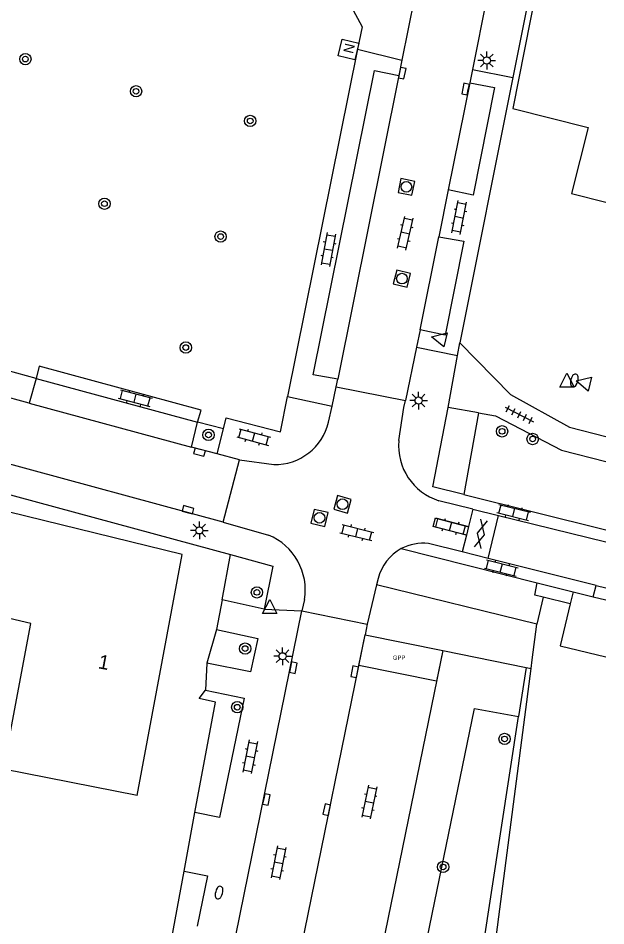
# Model space of a CAD drawing. Extents: x 124000 to 128010, y 398999 to 403000.
# Drawn here: x 127958.6 to 128000, y 399703.7 to 399767.5 of the extents above; entities that cross this region are included whole.
import ezdxf

# ---------------------------------------------------------------- set-up
doc = ezdxf.new("R2010")
doc.units = 0
for name, color, linetype in [('bp-grn-parkeervak', 7, 'Continuous'), ('gg-afsc-hekwerk', 7, 'Continuous'), ('gg-anno-huisnummerreeks BGT', 7, 'Continuous'), ('gg-bbg-gedigitaliseerde bebouwing', 7, 'Continuous'), ('gg-bbg-hoofdgebouw', 7, 'Continuous'), ('gg-knt-verharding', 7, 'Continuous'), ('gg-knt-verharding nz', 7, 'Continuous'), ('gt-grn-groengrens', 7, 'Continuous'), ('gt-grn-vlakafsluiter', 7, 'Continuous'), ('gt-grn-weggrens', 7, 'Continuous'), ('gt-symb-boom', 7, 'Continuous'), ('gt-symb-brandkraan', 7, 'Continuous'), ('gt-symb-gesloten verharding', 7, 'Continuous'), ('gt-symb-klinker verharding', 7, 'Continuous'), ('gt-symb-kolk', 7, 'Continuous'), ('gt-symb-lichtmast', 7, 'Continuous'), ('gt-symb-nortonput', 7, 'Continuous'), ('gt-symb-rioolschacht', 7, 'Continuous'), ('gt-symb-tegel verharding', 7, 'Continuous'), ('gt-symb-waterafsluiter', 7, 'Continuous'), ('kenmerkpunt gehandicapten parkeerplaats', 7, 'Continuous')]:
    doc.layers.add(name, color=color, linetype=linetype)

# ---------------------------------------------------------------- blocks, each defined once
blk = doc.blocks.new('gt0-KOLK')
at = {"layer": 'gt-symb-kolk'}
blk.add_lwpolyline([(0, 0), (0.375, 0), (0.375, 0.4), (-0.375, 0.4), (-0.375, 0), (0, 0)], dxfattribs=at)
blk = doc.blocks.new('gt0-LMAST')
at = {"layer": 'gt-symb-lichtmast'}
for p, q in [((-0.182, 0.173), (-0.447, 0.438)), ((-0.005, 0.246), (-0.005, 0.621)), ((0.172, 0.173), (0.437, 0.438)), ((-0.255, -0.004), (-0.63, -0.004)), ((-0.182, -0.181), (-0.447, -0.446)), ((-0.005, -0.254), (-0.005, -0.629)), ((0.437, -0.446), (0.172, -0.181)), ((0.245, -0.004), (0.62, -0.004))]:
    blk.add_line(p, q, dxfattribs=at)
blk.add_circle((-0.005, -0.004), 0.25, dxfattribs=at)
blk = doc.blocks.new('gt0-BOOM')
at = {"layer": 'gt-symb-boom'}
for radius in [0.4, 0.2]:
    blk.add_circle((0, 0), radius, dxfattribs=at)
blk = doc.blocks.new('gt0-KL1')
at = {"layer": 'gt-symb-klinker verharding'}
for p, q in [((-1.15, 0.3), (1.15, 0.3)), ((-1, -0.3), (-1, 0.3)), ((-0.5, 0.3), (-0.5, 0.45)), ((0, -0.3), (0, 0.3)), ((0.5, 0.3), (0.5, 0.45)), ((1, -0.3), (1, 0.3)), ((-1.15, -0.3), (1.15, -0.3)), ((-0.5, -0.45), (-0.5, -0.3)), ((0.5, -0.45), (0.5, -0.3))]:
    blk.add_line(p, q, dxfattribs=at)
blk = doc.blocks.new('gt0-NPUT')
at = {"layer": 'gt-symb-nortonput'}
blk.add_lwpolyline([(-0.566, -0.608), (-0.566, 0.592), (0.634, 0.592), (0.634, -0.608)], close=True, dxfattribs=at)
blk.add_text('N', height=0.7, dxfattribs=at).set_placement((-0.221, -0.381))
blk = doc.blocks.new('gt0-WAFSL')
at = {"layer": 'gt-symb-waterafsluiter'}
for p, q in [((-0.5, -0.333), (0, 0.667)), ((0, 0.667), (0.5, -0.333)), ((0.5, -0.333), (-0.5, -0.333))]:
    blk.add_line(p, q, dxfattribs=at)
blk = doc.blocks.new('gt0-RS')
at = {"layer": 'gt-symb-rioolschacht'}
blk.add_lwpolyline([(-0.5, -0.5), (0.5, -0.5), (0.5, 0.5), (-0.5, 0.5)], close=True, dxfattribs=at)
blk.add_circle((0, 0), 0.375, dxfattribs=at)
blk = doc.blocks.new('gt0-BR')
at = {"layer": 'gt-symb-brandkraan'}
for centre, radius, start, end in [((-0.244, 0), 0.206, 107.56694, 252.43307), ((0.599, -2.664), 3, 106.89205, 107.56694), ((0, -0.691), 0.938, 73.10799, 106.89205), ((-0.599, -2.664), 3, 72.43309, 73.10799), ((0.244, 0), 0.206, 287.56695, 72.43309), ((0.599, 2.664), 3, 252.43307, 253.10797), ((0, 0.691), 0.938, 253.10797, 286.89206), ((-0.599, 2.664), 3, 286.89206, 287.56695)]:
    blk.add_arc(centre, radius, start, end, dxfattribs=at)
blk = doc.blocks.new('gt0-TEG1')
at = {"layer": 'gt-symb-tegel verharding'}
for p, q in [((-1.125, 0), (1.125, 0)), ((-0.9, -0.25), (-0.9, 0.25)), ((-0.45, -0.25), (-0.45, 0.25)), ((0, -0.25), (0, 0.25)), ((0.45, -0.25), (0.45, 0.25)), ((0.9, -0.25), (0.9, 0.25))]:
    blk.add_line(p, q, dxfattribs=at)
blk = doc.blocks.new('gt0-GESVH1')
at = {"layer": 'gt-symb-gesloten verharding'}
for p, q in [((-0.992, -0.261), (0.008, 0.239)), ((0.008, -0.261), (-0.992, 0.239)), ((0.008, 0.239), (1.008, -0.261)), ((1.008, 0.239), (0.008, -0.261))]:
    blk.add_line(p, q, dxfattribs=at)

msp = doc.modelspace()

# ---------------------------------------------------------------- linework, layer by layer
at = {"layer": 'bp-grn-parkeervak'}
msp.add_lwpolyline([(127982.622, 399721.987), (127983.062, 399724.143), (127988.519, 399723.037), (127988.078, 399720.882), (127982.622, 399721.987)], dxfattribs=at)
at = {"layer": 'gg-afsc-hekwerk'}
for p, q in [((127970.308, 399707.497), (127971.074, 399711.633)), ((127965.554, 399681.856), (127970.308, 399707.497))]:
    msp.add_line(p, q, dxfattribs=at)
msp.add_lwpolyline([(127971.074, 399711.633), (127972.513, 399719.392), (127971.381, 399719.66)], dxfattribs=at)
at = {"layer": 'gg-bbg-gedigitaliseerde bebouwing'}
msp.add_lwpolyline([(127967.02, 399712.84), (127957.591, 399714.694), (127959.533, 399724.933), (127949.388, 399727.304), (127949.011, 399725.771)], dxfattribs=at)
at = {"layer": 'gg-bbg-hoofdgebouw'}
msp.add_lwpolyline([(127967.02, 399712.84), (127970.17, 399729.79), (127955.518, 399733.389)], dxfattribs=at)
at = {"layer": 'gg-knt-verharding'}
for p, q in [((127994.732, 399784.548), (127990.603, 399763.919)), ((127986.681, 399769.71), (127985.647, 399764.582)), ((127982.527, 399765.353), (127977.598, 399740.919)), ((127985.647, 399764.582), (127985.428, 399763.498)), ((127993.461, 399763.364), (127989.731, 399744.692)), ((127990.603, 399763.919), (127990.416, 399762.987)), ((127988.908, 399755.443), (127988.242, 399752.147)), ((127986.932, 399745.598), (127986.679, 399744.39)), ((127973.062, 399732.073), (127925.627, 399744.934)), ((127986.679, 399744.39), (127985.892, 399740.624)), ((127989.568, 399743.801), (127989.731, 399744.692)), ((127988.898, 399740.131), (127989.568, 399743.801)), ((127959.897, 399742.184), (127959.416, 399740.448)), ((127959.897, 399742.184), (127971.268, 399739.093)), ((127981.016, 399741.584), (127981.13, 399742.119)), ((127959.416, 399740.448), (127956.682, 399741.184)), ((127980.725, 399740.22), (127981.016, 399741.584)), ((127981.016, 399741.584), (127985.892, 399740.624)), ((127980.487, 399739.106), (127980.725, 399740.22)), ((127991.043, 399739.752), (127988.898, 399740.131)), ((127970.83, 399737.345), (127971.268, 399739.093)), ((127972.631, 399736.87), (127973.08, 399738.639)), ((127972.631, 399736.87), (127970.83, 399737.345)), ((127974.221, 399736.442), (127972.631, 399736.87)), ((127973.062, 399732.073), (127974.221, 399736.442)), ((127974.221, 399736.442), (127976.627, 399736.113)), ((127990.008, 399734.01), (128000, 399731.532)), ((127990.638, 399732.984), (127988.246, 399733.575)), ((127990.638, 399732.984), (127990.338, 399731.771)), ((127990.638, 399732.984), (127992.451, 399732.539)), ((127973.062, 399732.073), (127976.26, 399731.153)), ((127991.728, 399729.515), (127992.451, 399732.539)), ((127992.451, 399732.539), (128000, 399730.688)), ((127990.338, 399731.771), (127990.186, 399731.152)), ((127990.186, 399731.152), (127989.895, 399729.975)), ((127985.603, 399730.201), (127995.173, 399727.806)), ((127989.895, 399729.975), (127987.515, 399730.56)), ((127972.986, 399726.593), (127973.58, 399729.784)), ((127991.728, 399729.515), (127989.895, 399729.975)), ((127999.314, 399727.613), (127991.728, 399729.515)), ((127983.864, 399727.646), (127983.206, 399724.884)), ((127983.974, 399728.091), (127983.864, 399727.646)), ((127995.173, 399727.806), (127997.702, 399727.173)), ((127999.118, 399726.819), (127999.314, 399727.613)), ((127997.702, 399727.173), (127997.497, 399726.317)), ((127997.702, 399727.173), (127999.118, 399726.819)), ((127972.986, 399726.593), (127972.597, 399724.504)), ((127975.94, 399725.944), (127972.986, 399726.593)), ((127978.789, 399726.615), (127978.607, 399725.825)), ((127997.497, 399726.317), (127996.788, 399723.357)), ((127999.118, 399726.819), (128000, 399726.602)), ((127978.607, 399725.825), (127983.206, 399724.884)), ((127972.597, 399724.504), (127971.924, 399722.146)), ((127983.206, 399724.884), (127983.062, 399724.143)), ((127983.062, 399724.143), (127988.519, 399723.037)), ((127988.519, 399723.037), (127983.123, 399696.691)), ((127971.924, 399722.146), (127971.815, 399720.248))]:
    msp.add_line(p, q, dxfattribs=at)
for points in [[(127996.758, 399777.935), (127995.08, 399778.275), (127994.51, 399775.626), (127995.853, 399775.342), (127993.461, 399763.364)], [(127981.262, 399769.893), (127982.843, 399766.917), (127982.527, 399765.353)], [(127981.13, 399742.119), (127979.387, 399742.428), (127983.721, 399763.839), (127985.428, 399763.498)], [(127990.416, 399762.987), (127992.161, 399762.65), (127990.667, 399755.074), (127988.908, 399755.443)], [(127988.242, 399752.147), (127989.995, 399751.848), (127988.687, 399745.214), (127986.932, 399745.598)], [(127989.731, 399744.692), (127993.295, 399741.054), (127997.445, 399738.747), (128000, 399738.095)], [(127971.268, 399739.093), (127971.513, 399739.939), (127960.106, 399743.045), (127959.897, 399742.184)], [(127973.08, 399738.639), (127973.275, 399739.407), (127977.092, 399738.41), (127977.598, 399740.919)], [(127985.427, 399737.802), (127985.79, 399740.127), (127985.892, 399740.624)], [(127990.008, 399734.01), (127987.817, 399734.554), (127988.898, 399740.131)], [(127991.043, 399739.752), (127992.234, 399739.541), (127996.888, 399737.135), (128000, 399736.336)], [(127955.518, 399733.389), (127955.818, 399734.607), (127973.58, 399729.784)], [(127990.186, 399731.152), (127987.835, 399731.749), (127988, 399732.368), (127990.338, 399731.771)], [(127973.58, 399729.784), (127976.56, 399728.975), (127975.94, 399725.944)], [(127967.588, 399672.167), (127973.945, 399702.981), (127978.607, 399725.825)], [(127972.597, 399724.504), (127975.508, 399723.888), (127974.996, 399721.521), (127971.924, 399722.146)], [(127971.815, 399720.248), (127974.543, 399719.675), (127972.807, 399711.292), (127971.074, 399711.633)], [(127970.308, 399707.497), (127971.965, 399707.169), (127971.235, 399703.633)]]:
    msp.add_lwpolyline(points, dxfattribs=at)
for centre, radius, start, end in [((127976.685, 399740.023), 3.911, 269.1451, 346.43408), ((127989.46, 399737.438), 4.049, 174.84455, 252.55435), ((127974.659, 399727.287), 4.185, 350.7596, 67.50172), ((127987.132, 399727.337), 3.246, 118.08978, 166.57122), ((127987.134, 399727.319), 3.263, 83.29074, 117.97752)]:
    msp.add_arc(centre, radius, start, end, dxfattribs=at)
at = {"layer": 'gg-knt-verharding nz'}
for p, q in [((127985.428, 399763.498), (127981.13, 399742.119)), ((127990.416, 399762.987), (127988.908, 399755.443)), ((127986.932, 399745.598), (127988.242, 399752.147)), ((127959.416, 399740.448), (127970.83, 399737.345)), ((127999.314, 399727.613), (128000, 399727.442)), ((127977.69, 399697.822), (127983.062, 399724.143))]:
    msp.add_line(p, q, dxfattribs=at)
at = {"layer": 'gt-grn-groengrens'}
for p, q in [((127959.897, 399742.184), (127957.139, 399742.927)), ((127991.043, 399739.752), (127990.008, 399734.01)), ((127973.08, 399738.639), (127971.268, 399739.093)), ((127995.144, 399724.884), (127983.864, 399727.646)), ((127995.598, 399726.775), (127995.144, 399724.884)), ((127997.497, 399726.317), (127995.598, 399726.775)), ((127994.802, 399722.366), (127995.144, 399724.884)), ((127988.519, 399723.037), (127994.396, 399721.828)), ((127994.396, 399721.828), (127993.856, 399718.378)), ((127994.396, 399721.828), (127994.735, 399721.758)), ((127994.735, 399721.758), (127994.802, 399722.366)), ((127986.993, 399673.843), (127993.856, 399718.378))]:
    msp.add_line(p, q, dxfattribs=at)
for points in [[(127996.758, 399777.935), (127993.443, 399761.167), (127998.765, 399759.841), (127997.588, 399755.199), (128000, 399754.592)], [(127995.598, 399726.775), (127994.991, 399726.921), (127995.173, 399727.806)], [(127984.72, 399637.6), (127985.072, 399650.499), (127987.033, 399660.82), (127988.621, 399674.744), (127994.735, 399721.758)], [(127981.64, 399674.728), (127990.743, 399718.944), (127993.856, 399718.378)]]:
    msp.add_lwpolyline(points, dxfattribs=at)
at = {"layer": 'gt-grn-vlakafsluiter'}
for p, q in [((127996.788, 399723.357), (128000, 399722.588)), ((127971.381, 399719.66), (127971.815, 399720.248))]:
    msp.add_line(p, q, dxfattribs=at)
at = {"layer": 'gt-grn-weggrens'}
for p, q in [((127982.527, 399765.353), (127985.647, 399764.582)), ((127990.603, 399763.919), (127993.461, 399763.364)), ((127986.679, 399744.39), (127989.568, 399743.801)), ((127977.598, 399740.919), (127980.725, 399740.22)), ((127975.94, 399725.944), (127978.607, 399725.825))]:
    msp.add_line(p, q, dxfattribs=at)

# ---------------------------------------------------------------- block references
at = {"layer": 'gt-symb-boom'}
for p in [(127959.139, 399764.652), (127966.929, 399762.385), (127974.966, 399760.299), (127964.708, 399754.476), (127972.884, 399752.16), (127970.434, 399744.353), (127972.031, 399738.206), (127992.696, 399738.457), (127994.848, 399737.918), (127975.438, 399727.125), (127974.609, 399723.169), (127974.056, 399719.045), (127992.872, 399716.808), (127988.544, 399707.801)]:
    msp.add_blockref('gt0-BOOM', p, dxfattribs=at)
at = {"layer": 'gt-symb-brandkraan'}
for p, rotation in [((127997.782, 399742.04), 76.29711003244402), ((127972.774, 399705.998), 75.10181274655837)]:
    msp.add_blockref('gt0-BR', p, dxfattribs=dict(at, rotation=rotation))
at = {"layer": 'gt-symb-gesloten verharding', "rotation": 76.8250733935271}
msp.add_blockref('gt0-GESVH1', (127991.189, 399731.235), dxfattribs=at)
at = {"layer": 'gt-symb-klinker verharding'}
for p, rotation in [((127989.677, 399753.505), 78.57767893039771), ((127985.887, 399752.397), 77.2287574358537), ((127980.464, 399751.253), -100.60205829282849), ((127966.871, 399740.793), -15.00891367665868), ((127975.213, 399738.051), -15.00891367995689), ((127993.519, 399732.748), -14.064036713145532), ((127982.475, 399731.335), -14.119602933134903), ((127989.074, 399731.768), -14.481034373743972), ((127992.642, 399728.845), -14.064036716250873), ((127974.961, 399715.552), -101.00666417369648), ((127983.349, 399712.376), -101.36613785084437), ((127976.957, 399708.102), -100.89418298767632)]:
    msp.add_blockref('gt0-KL1', p, dxfattribs=dict(at, rotation=rotation))
at = {"layer": 'gt-symb-kolk'}
for p, rotation in [((127985.473, 399763.699), -101.47848203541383), ((127990.32, 399762.502), 78.40926316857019), ((127971.446, 399737.185), 165.10181274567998), ((127970.531, 399732.747), -14.89818725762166), ((127977.804, 399721.865), -101.53462065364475), ((127982.517, 399721.499), 78.52151796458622), ((127975.914, 399712.588), -101.5907368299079), ((127980.55, 399711.793), 78.46537934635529)]:
    msp.add_blockref('gt0-KOLK', p, dxfattribs=dict(at, rotation=rotation))
at = {"layer": 'gt-symb-lichtmast'}
for p in [(127991.624, 399764.557), (127986.823, 399740.627), (127971.393, 399731.486)]:
    msp.add_blockref('gt0-LMAST', p, dxfattribs=at)
at = {"layer": 'gt-symb-lichtmast', "rotation": 90}
msp.add_blockref('gt0-LMAST', (127977.241, 399722.634), dxfattribs=at)
at = {"layer": 'gt-symb-nortonput', "rotation": 76.75619797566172}
msp.add_blockref('gt0-NPUT', (127981.875, 399765.299), dxfattribs=at)
at = {"layer": 'gt-symb-rioolschacht'}
for p, rotation in [((127985.961, 399755.66), 78.46537934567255), ((127985.648, 399749.202), -104.24474247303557), ((127981.463, 399733.326), 74.21205294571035), ((127979.844, 399732.366), -13.243802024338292)]:
    msp.add_blockref('gt0-RS', p, dxfattribs=dict(at, rotation=rotation))
at = {"layer": 'gt-symb-tegel verharding', "rotation": -27.051682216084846}
msp.add_blockref('gt0-TEG1', (127993.908, 399739.639), dxfattribs=at)
at = {"layer": 'gt-symb-waterafsluiter'}
for p, rotation in [((127988.384, 399744.966), 77.28466301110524), ((127998.559, 399741.851), 76.29711003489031)]:
    msp.add_blockref('gt0-WAFSL', p, dxfattribs=dict(at, rotation=rotation))
for p in [(127997.265, 399741.891), (127976.342, 399725.961)]:
    msp.add_blockref('gt0-WAFSL', p, dxfattribs=at)

# ---------------------------------------------------------------- texts
at = {"layer": 'gg-anno-huisnummerreeks BGT'}
msp.add_text('1', height=1, rotation=349.5, dxfattribs=at).set_placement((127964.219, 399721.788))
at = {"layer": 'kenmerkpunt gehandicapten parkeerplaats'}
msp.add_text('GPP', height=0.3, dxfattribs=at).set_placement((127985.011, 399722.376))

doc.saveas('drawing.dxf')
